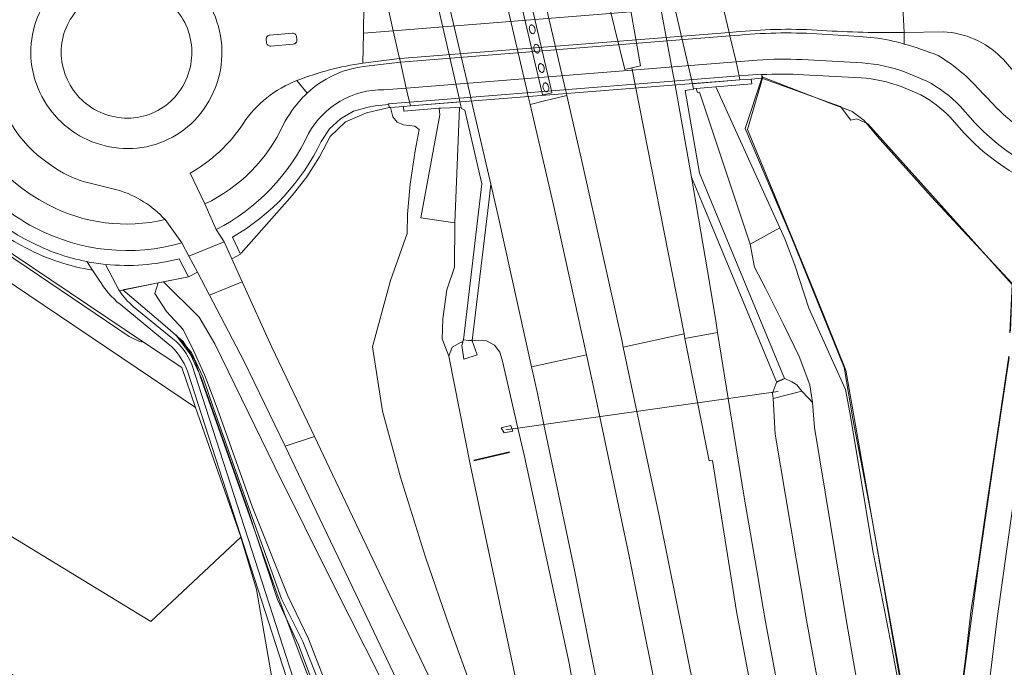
# Model space of a CAD drawing. Header units: metres. Extents: x 197700 to 204338, y 317132 to 325229.
# Tile 503 of 656: x 201155 to 201287, y 319936 to 320022. Entities that reach past the tile are written whole.
import ezdxf

# ---------------------------------------------------------------- set-up
doc = ezdxf.new("R2010")
doc.units = ezdxf.units.M
for name, color, linetype, lineweight in [('B-WE-FV-GELEIDING_WILDRASTER-G', 80, 'Continuous', 18), ('B-WE-GK-BESCHOEIING-G', 130, 'GK-BESCHOEIING', 35), ('B-WE-GR-GRAS-GV', 60, 'Continuous', 13), ('B-WE-IE-TERREINAFSCHEIDING_KUNSTMATIG_HEKWERK-G', 20, 'IE-TERREINAFSCHEIDING-KUNSTMATIG', 18), ('B-WE-IE-TERREINAFSCHEIDING_KUNSTMATIG_MUUR-GV', 90, 'Continuous', 18), ('B-WE-KW-KUNSTWERK_DEK-GV', 170, 'Continuous', 18), ('B-WE-KW-KUNSTWERK_DUIKER-G', 170, 'Continuous', 18), ('B-WE-KW-KUNSTWERK_PIJLER-GV', 170, 'Continuous', 18), ('B-WE-OG-TERREIN_CULTUURSCHEIDING-GV', 7, 'Continuous', 18), ('B-WE-OG-TERREIN_ERF-GV', 7, 'Continuous', 18), ('B-WE-OG-WATER_GREPPEL-GV', 160, 'Continuous', 18), ('B-WE-VH-ONVERHARD-GV', 252, 'Continuous', 18), ('B-WE-VH-VERHARDING_ASFALT-GV', 252, 'Continuous', 18), ('B-WE-VH-VERHARDING_BETON-GV', 252, 'Continuous', 18), ('B-WE-VH-VERHARDING_BETONSTRAATSTEEN-GV', 252, 'Continuous', 18), ('B-WE-VH-VERHARDING_GRASBETONSTEEN-GV', 70, 'Continuous', 18), ('B-WE-VH-VERHARDING_OPEN-GV', 252, 'Continuous', 18), ('B-WE-VH-VERHARDING_PUIN-GV', 252, 'Continuous', 18), ('B-WE-VH-VERHARDING_TEGEL-GV', 252, 'Continuous', 18)]:
    doc.layers.add(name, color=color, linetype=linetype, lineweight=lineweight)
doc.linetypes.add('GK-BESCHOEIING', pattern='A,30,-5,[1,NLCS.SHX,S=1,R=0,X=0,Y=0],-5', length=40)
doc.linetypes.add('IE-TERREINAFSCHEIDING-KUNSTMATIG', pattern='A,4,[82,NLCS.SHX,S=0.75,R=90,X=0,Y=0],4,-2', length=10)

msp = doc.modelspace()

# ---------------------------------------------------------------- linework, layer by layer
at = {"layer": 'B-WE-FV-GELEIDING_WILDRASTER-G'}
for points in [[(201254.407, 320014.819), (201254.244, 320014.945)], [(201254.407, 320014.819), (201252.369, 320007.816)], [(201254.407, 320014.819), (201262.901, 320011.52), (201262.97, 320011.495), (201266.248, 320010.292), (201266.31, 320010.244), (201267.905, 320009.013), (201269.656, 320006.948), (201269.677, 320006.924), (201276.844, 319998.897), (201287.679, 319987.27), (201287.458, 319980.908)], [(201279.742, 319897.793), (201279.033, 319901.612), (201276.362, 319915.568), (201274.186, 319926.661), (201271.976, 319939.08), (201269.598, 319952.203), (201267.758, 319962.802), (201265.453, 319975.676), (201261.603, 319985.311), (201258.42, 319993.144), (201252.369, 320007.816)], [(201287.275, 319977.389), (201285.345, 319964.557), (201283.121, 319949.266), (201281.186, 319934.546), (201279.628, 319922.278), (201279.435, 319916.109), (201279.395, 319913.077), (201279.553, 319910.389), (201280.258, 319905.001), (201281.116, 319899.926)]]:
    msp.add_lwpolyline(points, dxfattribs=at)
at = {"layer": 'B-WE-GK-BESCHOEIING-G'}
msp.add_lwpolyline([(201215.822, 319963.629), (201220.596, 319964.758)], dxfattribs=at)
at = {"layer": 'B-WE-GR-GRAS-GV'}
for points in [[(201178.154, 320018.706, 0.2046261), (201175.047, 320024.847)], [(201162.684, 320023.573, 0.1993448), (201160.786, 320017.303)], [(201286.225, 320017.445, 0.1880426), (201278.471, 320020.861)], [(201273.262, 320019.237, -0.0242112), (201277.816, 320017.699)], [(201175.936, 320012.19, 0.1992099), (201178.154, 320018.706)], [(201277.816, 320017.699, -0.0703038), (201283.011, 320013.45)], [(201160.786, 320017.303, 0.1930871), (201163.816, 320011.495)], [(201288.338, 320014.977, 0.0402945), (201286.225, 320017.445)], [(201159.003, 320003.323, -0.2036497), (201151.638, 320015.047)], [(201146.843, 320014.775, 0.2462747), (201158.953, 319997.809)], [(201192.203, 320014.359, 0.1544324), (201185.061, 320008.67)], [(201192.835, 320011.94, -0.0190575), (201193.564, 320012.681)], [(201163.816, 320011.495, 0.1916897), (201170.023, 320009.347)], [(201170.023, 320009.347, 0.203357), (201175.936, 320012.19)], [(201190.38, 320008.473, -0.0673666), (201192.835, 320011.94)], [(201285.195, 320011.152, 0.0879691), (201292.693, 320005.651)], [(201185.061, 320008.67, -0.1186931), (201177.933, 320001.991)], [(201179.922, 319997.898, 0.1771001), (201190.38, 320008.473)], [(201164.441, 320000.698, -0.0971196), (201160.017, 320002.636)], [(201174.598, 319995.795, 0.1373082), (201168.338, 319999.73)], [(201158.953, 319997.809, 0.1813971), (201174.598, 319995.795)]]:
    msp.add_lwpolyline(points, format="xyb", dxfattribs=at)
for points in [[(201278.471, 320020.861), (201273.253, 320020.778)], [(201273.253, 320020.778), (201273.262, 320019.237)], [(201193.564, 320012.681), (201192.203, 320014.359)], [(201283.011, 320013.45), (201285.195, 320011.152)], [(201160.017, 320002.636), (201159.003, 320003.323)], [(201177.933, 320001.991), (201179.922, 319997.898)], [(201168.338, 319999.73), (201164.441, 320000.698)]]:
    msp.add_lwpolyline(points, dxfattribs=at)
at = {"layer": 'B-WE-IE-TERREINAFSCHEIDING_KUNSTMATIG_HEKWERK-G'}
for points in [[(201038.928, 320017.028), (201060.561, 320002.741), (201086.665, 319985.736), (201091.745, 319992.432), (201112.949, 319979.13), (201133.045, 319966.528), (201153.886, 319953.637), (201172.701, 319942.149), (201184.707, 319953.401)], [(201288.264, 319791.179), (201288.257, 319791.413), (201291.093, 319831.416), (201283.893, 319874.722), (201279.408, 319898.998), (201274.614, 319924.539), (201272.994, 319932.767), (201268.944, 319955.996), (201266.406, 319969.181), (201265.247, 319976.042), (201258.142, 319993.631), (201252.016, 320007.972), (201254.246, 320014.67)], [(201254.246, 320014.67), (201263.236, 320011.442), (201264.748, 320010.91), (201266.151, 320009.096), (201266.923, 320009.26), (201268.429, 320008.569), (201287.666, 319987.142), (201287.38, 319980.697)], [(201204.507, 320010.755), (201201.497, 320010.045), (201198.671, 320008.856), (201196.647, 320006.893), (201195.226, 320004.193), (201193.522, 320001.493), (201191.557, 319999.032), (201184.754, 319991.319)], [(201171.743, 319979.438), (201141.927, 319999.447)], [(201177.719, 319988.165), (201168.985, 319986.402), (201174.282, 319981.887), (201177.002, 319979.514), (201178.578, 319976.965), (201179.435, 319974.494), (201185.347, 319957.745), (201189.503, 319945.922), (201192.759, 319937.264), (201198.156, 319923.206), (201200.044, 319917.625)], [(201176.82, 319976.031), (201171.743, 319979.438)], [(201287.243, 319977.568), (201283.946, 319955.357), (201283.081, 319949.417), (201282.15, 319943.409), (201281.499, 319937.509), (201280.739, 319931.706), (201280.065, 319926.285), (201279.469, 319922.051), (201279.364, 319919.051), (201279.33, 319915.897), (201279.3, 319912.862), (201279.814, 319907.331), (201281.204, 319898.398), (201282.309, 319892.368), (201283.639, 319887.026), (201285.387, 319880.042), (201291.602, 319870.389)], [(201178.681, 319970.732), (201176.82, 319976.031)], [(201184.7, 319953.423), (201178.681, 319970.732)], [(201184.707, 319953.401), (201184.7, 319953.423)], [(201191.491, 319919.56), (201186.802, 319946.432), (201184.707, 319953.401)]]:
    msp.add_lwpolyline(points, dxfattribs=at)
at = {"layer": 'B-WE-IE-TERREINAFSCHEIDING_KUNSTMATIG_MUUR-GV'}
for points in [[(201250.825, 320016.868), (201250.004, 320020.332), (201249.895, 320020.792), (201249.016, 320024.502), (201248.136, 320028.212), (201247.995, 320028.968), (201241.637, 320028.462), (201245.002, 320013.942), (201251.335, 320014.441), (201251.219, 320014.994)], [(201205.907, 320017.306), (201206.014, 320016.83), (201206.797, 320013.359), (201207.247, 320011.482), (201207.367, 320010.98), (201213.967, 320011.501), (201213.888, 320011.844), (201213.855, 320011.991), (201210.651, 320025.983), (201210.606, 320026.179), (201210.528, 320026.52), (201203.94, 320025.989), (201204.059, 320025.475), (201204.246, 320024.67), (201205.072, 320021.009)], [(201251.335, 320014.441), (201251.219, 320014.994), (201207.247, 320011.482), (201207.367, 320010.98)], [(201254.242, 320015.159), (201254.241, 320015.235), (201251.219, 320014.994), (201251.335, 320014.441), (201252.858, 320014.561), (201254.246, 320014.67), (201254.244, 320014.945)], [(201252.858, 320014.561), (201251.335, 320014.441), (201245.002, 320013.942), (201245.162, 320013.25), (201245.51, 320013.281), (201248.14, 320013.513), (201252.934, 320013.935)], [(201256.658, 319994.684), (201248.14, 320013.513), (201245.51, 320013.281), (201245.682, 320012.78), (201245.961, 320012.807), (201252.7, 319992.511)], [(201207.247, 320011.482), (201204.447, 320011.258), (201204.46, 320011.149), (201204.507, 320010.755), (201204.686, 320010.769), (201206.424, 320010.906), (201207.367, 320010.98)], [(201207.367, 320010.98), (201206.424, 320010.906), (201206.483, 320010.259), (201211.185, 320010.664), (201211.391, 320010.682), (201213.887, 320010.781), (201214.129, 320010.791), (201213.967, 320011.501)], [(201213.887, 320010.781), (201211.391, 320010.682), (201211.185, 320010.664), (201211.282, 320009.783), (201208.751, 319996.019), (201213.263, 319995.375)]]:
    msp.add_lwpolyline(points, close=True, dxfattribs=at)
at = {"layer": 'B-WE-KW-KUNSTWERK_DEK-GV'}
msp.add_lwpolyline([(201251.335, 320014.441), (201251.219, 320014.994), (201250.825, 320016.868), (201250.004, 320020.332), (201249.895, 320020.792), (201249.016, 320024.502), (201248.136, 320028.212), (201247.995, 320028.968), (201247.895, 320029.502), (201203.94, 320025.989), (201204.059, 320025.475), (201204.246, 320024.67), (201205.072, 320021.009), (201205.907, 320017.306), (201206.014, 320016.83), (201206.797, 320013.359), (201207.247, 320011.482), (201207.367, 320010.98)], close=True, dxfattribs=at)
at = {"layer": 'B-WE-KW-KUNSTWERK_DUIKER-G'}
msp.add_lwpolyline([(201220.074, 319967.735), (201256.44, 319972.83)], dxfattribs=at)
at = {"layer": 'B-WE-KW-KUNSTWERK_PIJLER-GV'}
for points in [[(201223.26, 320021.553, 0.0751943), (201223.225, 320021.355)], [(201223.358, 320021.715, 0.0996431), (201223.26, 320021.553)], [(201223.478, 320021.784, 0.1550074), (201223.358, 320021.715)], [(201223.617, 320021.776, 0.1438227), (201223.478, 320021.784)], [(201223.777, 320021.674, 0.0994335), (201223.617, 320021.776)], [(201223.896, 320021.512, 0.0815743), (201223.777, 320021.674)], [(201223.981, 320021.286, 0.0668943), (201223.896, 320021.512)], [(201223.225, 320021.355, 0.0626881), (201223.25, 320021.115)], [(201223.25, 320021.115, 0.0651874), (201223.335, 320020.888)], [(201223.335, 320020.888, 0.0789386), (201223.454, 320020.727)], [(201223.454, 320020.727, 0.1083259), (201223.614, 320020.625)], [(201223.614, 320020.625, 0.1509133), (201223.753, 320020.616)], [(201223.753, 320020.616, 0.1481879), (201223.873, 320020.686)], [(201223.873, 320020.686, 0.1051219), (201223.971, 320020.848)], [(201223.971, 320020.848, 0.0764352), (201224.006, 320021.045)], [(201224.006, 320021.045, 0.0620042), (201223.981, 320021.286)], [(201223.866, 320018.973, 0.0751943), (201223.831, 320018.775)], [(201223.963, 320019.135, 0.1044513), (201223.866, 320018.973)], [(201224.084, 320019.204, 0.1576128), (201223.963, 320019.135)], [(201224.222, 320019.196, 0.1452847), (201224.084, 320019.204)], [(201224.382, 320019.094, 0.1051061), (201224.222, 320019.196)], [(201224.501, 320018.932, 0.0815743), (201224.382, 320019.094)], [(201224.586, 320018.706, 0.0668943), (201224.501, 320018.932)], [(201223.831, 320018.775, 0.0626881), (201223.856, 320018.535)], [(201223.856, 320018.535, 0.0614151), (201223.94, 320018.308)], [(201223.94, 320018.308, 0.0709055), (201224.059, 320018.147)], [(201224.059, 320018.147, 0.1083259), (201224.219, 320018.045)], [(201224.219, 320018.045, 0.1509133), (201224.358, 320018.036)], [(201224.358, 320018.036, 0.1481879), (201224.478, 320018.106)], [(201224.478, 320018.106, 0.1141515), (201224.576, 320018.268)], [(201224.576, 320018.268, 0.0769283), (201224.611, 320018.466)], [(201224.611, 320018.466, 0.0626881), (201224.586, 320018.706)], [(201224.471, 320016.393, 0.0751943), (201224.436, 320016.195)], [(201224.436, 320016.195, 0.0626881), (201224.461, 320015.955)], [(201224.569, 320016.555, 0.1086828), (201224.471, 320016.393)], [(201224.689, 320016.624, 0.1550074), (201224.569, 320016.555)], [(201224.828, 320016.616, 0.1438227), (201224.689, 320016.624)], [(201224.987, 320016.514, 0.1027333), (201224.828, 320016.616)], [(201225.107, 320016.352, 0.0773561), (201224.987, 320016.514)], [(201225.191, 320016.126, 0.0630984), (201225.107, 320016.352)], [(201224.461, 320015.955, 0.0614151), (201224.545, 320015.728)], [(201224.545, 320015.728, 0.0747005), (201224.665, 320015.567)], [(201224.665, 320015.567, 0.1116442), (201224.824, 320015.465)], [(201224.824, 320015.465, 0.1509133), (201224.963, 320015.456)], [(201224.963, 320015.456, 0.1481879), (201225.083, 320015.526)], [(201225.083, 320015.526, 0.1141515), (201225.181, 320015.688)], [(201225.181, 320015.688, 0.0769283), (201225.216, 320015.886)], [(201225.216, 320015.886, 0.0626881), (201225.191, 320016.126)], [(201225.076, 320013.813, 0.0751943), (201225.041, 320013.615)], [(201225.041, 320013.615, 0.0626881), (201225.066, 320013.375)], [(201225.174, 320013.975, 0.1086828), (201225.076, 320013.813)], [(201225.294, 320014.044, 0.1550074), (201225.174, 320013.975)], [(201225.433, 320014.036, 0.1438227), (201225.294, 320014.044)], [(201225.592, 320013.934, 0.1027333), (201225.433, 320014.036)], [(201225.712, 320013.772, 0.0773561), (201225.592, 320013.934)], [(201225.796, 320013.546, 0.0630984), (201225.712, 320013.772)], [(201225.066, 320013.375, 0.0651874), (201225.151, 320013.148)], [(201225.151, 320013.148, 0.0789386), (201225.27, 320012.987)], [(201225.27, 320012.987, 0.0607713), (201225.364, 320012.915)], [(201225.364, 320012.915, 0.0365365), (201225.43, 320012.885)], [(201225.43, 320012.885, 0.1524737), (201225.568, 320012.876)], [(201225.568, 320012.876, 0.1351879), (201225.684, 320012.941)], [(201225.684, 320012.941, 0.2), (201225.689, 320012.946)], [(201225.689, 320012.946, 0.1044513), (201225.786, 320013.108)], [(201225.786, 320013.108, 0.0769283), (201225.821, 320013.306)], [(201225.821, 320013.306, 0.0626881), (201225.796, 320013.546)]]:
    msp.add_lwpolyline(points, format="xyb", dxfattribs=at)
at = {"layer": 'B-WE-OG-TERREIN_CULTUURSCHEIDING-GV'}
for points in [[(201127.329, 320028.659), (201125.926, 320026.685), (201125.624, 320026.259), (201137.429, 320018.578), (201131.473, 320009.538), (201129.906, 320007.151), (201169.788, 319980.19), (201171.2, 319979.524), (201171.743, 319979.438), (201176.82, 319976.031), (201178.681, 319970.732), (201184.7, 319953.423), (201184.707, 319953.401), (201186.802, 319946.432), (201191.491, 319919.56), (201191.649, 319905.31), (201196.442, 319902.325), (201195.035, 319899.888), (201200.472, 319896.611), (201208.523, 319891.466)], [(201274.186, 319926.661), (201271.976, 319939.08), (201269.598, 319952.203), (201267.758, 319962.802), (201265.453, 319975.676), (201261.603, 319985.311), (201258.42, 319993.144), (201252.369, 320007.816), (201254.407, 320014.819), (201254.244, 320014.945), (201254.246, 320014.67), (201252.858, 320014.561), (201252.934, 320013.935), (201248.14, 320013.513), (201256.658, 319994.684), (201257.315, 319993.236), (201258.645, 319989.728), (201260.546, 319983.957), (201263.805, 319976.755), (201265.422, 319973.117), (201265.989, 319970.049), (201267.255, 319962.596), (201269.059, 319951.559), (201271.517, 319939.091), (201273.776, 319926.936)], [(201254.242, 320015.159), (201254.244, 320014.945), (201254.407, 320014.819), (201262.901, 320011.52), (201262.97, 320011.495), (201266.248, 320010.292), (201266.31, 320010.244), (201267.905, 320009.013), (201269.656, 320006.948), (201269.677, 320006.924), (201276.844, 319998.897), (201287.679, 319987.27)], [(201267.503, 320014.724), (201259.845, 320015.144)], [(201287.679, 319987.27), (201276.844, 319998.897), (201269.677, 320006.924), (201269.656, 320006.948), (201267.905, 320009.013), (201266.31, 320010.244), (201266.248, 320010.292), (201262.97, 320011.495), (201262.901, 320011.52), (201254.407, 320014.819), (201252.369, 320007.816), (201258.42, 319993.144), (201261.603, 319985.311), (201265.453, 319975.676), (201267.758, 319962.802), (201269.598, 319952.203), (201271.976, 319939.08), (201274.186, 319926.661)], [(201275.466, 320012.462), (201272.854, 320013.552)], [(201281.233, 320007.396), (201279.383, 320009.455)], [(201164.937, 319989.04), (201164.164, 319990.193)], [(201166.664, 319989.822), (201168.45, 319986.426), (201168.522, 319986.308), (201173.675, 319987.349), (201174.372, 319987.489), (201177.719, 319988.165), (201176.496, 319990.564)], [(201165.822, 319987.721), (201164.937, 319989.04)], [(201175.034, 319979.227), (201168.588, 319984.489)], [(201295.056, 319865.058), (201285.395, 319880.444), (201282.34, 319892.686), (201281.116, 319899.926), (201280.258, 319905.001), (201279.553, 319910.389), (201279.395, 319913.077), (201279.435, 319916.109), (201279.628, 319922.278), (201281.186, 319934.546), (201283.121, 319949.266), (201285.345, 319964.557), (201287.275, 319977.389)], [(201287.275, 319977.389), (201285.345, 319964.557), (201283.121, 319949.266), (201281.186, 319934.546), (201279.628, 319922.278), (201279.435, 319916.109), (201279.395, 319913.077), (201279.553, 319910.389), (201280.258, 319905.001), (201281.116, 319899.926), (201282.34, 319892.686), (201285.395, 319880.444), (201295.056, 319865.058)], [(201195.91, 319918.805), (201177.591, 319975.548)], [(201283.837, 319927.564), (201285.691, 319942.557), (201287.784, 319957.537), (201289.999, 319972.54)]]:
    msp.add_lwpolyline(points, dxfattribs=at)
for points in [[(201259.845, 320015.144, 0.0294497), (201254.242, 320015.159)], [(201272.854, 320013.552, 0.073302), (201267.503, 320014.724)], [(201279.383, 320009.455, 0.0799218), (201275.466, 320012.462)], [(201290.449, 320000.647, -0.0961271), (201281.233, 320007.396)], [(201144.985, 320001.788, 0.1296856), (201156.101, 319991.974)], [(201156.101, 319991.974, -0.1296856), (201144.985, 320001.788)], [(201156.557, 319992.864, -0.1291401), (201145.857, 320002.284)], [(201164.164, 319990.193, -0.0725784), (201156.557, 319992.864)], [(201156.101, 319991.974, 0.080973), (201164.937, 319989.04)], [(201164.937, 319989.04, -0.080973), (201156.101, 319991.974)], [(201176.496, 319990.564, -0.0890502), (201166.664, 319989.822)], [(201168.588, 319984.489, -0.0880162), (201165.822, 319987.721)], [(201177.591, 319975.548, 0.1262575), (201175.034, 319979.227)]]:
    msp.add_lwpolyline(points, format="xyb", dxfattribs=at)
at = {"layer": 'B-WE-OG-TERREIN_ERF-GV'}
msp.add_lwpolyline([(201028.589, 320000.665), (201028.759, 320000.558), (201031.412, 319998.699), (201035.794, 320005.601), (201039.383, 320003.241), (201041.306, 320001.978), (201044.096, 320000.143), (201046.152, 320003.001), (201097.297, 319970.834), (201119.044, 319957.157), (201187.066, 319914.375), (201191.491, 319919.56), (201186.802, 319946.432), (201184.707, 319953.401), (201172.701, 319942.149), (201153.886, 319953.637), (201133.045, 319966.528), (201112.949, 319979.13), (201091.745, 319992.432), (201086.665, 319985.736), (201060.561, 320002.741), (201038.928, 320017.028), (201032.894, 320007.508)], close=True, dxfattribs=at)
msp.add_lwpolyline([(201153.886, 319953.637), (201172.701, 319942.149), (201184.707, 319953.401), (201184.7, 319953.423), (201178.681, 319970.732), (201170.894, 319975.957), (201156.425, 319985.697), (201131.273, 320002.644)], dxfattribs=at)
at = {"layer": 'B-WE-OG-WATER_GREPPEL-GV'}
for points in [[(201230, 319928.272), (201228.547, 319936.555), (201222.587, 319964.175), (201221.707, 319967.951), (201219.625, 319976.879), (201219.282, 319978.084), (201218.596, 319979.055), (201217.495, 319979.626), (201215.969, 319979.677), (201215.614, 319979.625), (201216.248, 319977.738), (201214.496, 319977.155), (201214.224, 319979.009), (201214.339, 319979.44), (201214.149, 319979.413), (201212.92, 319978.782), (201212.478, 319977.565), (201215.389, 319962.901), (201221.415, 319934.409)], [(201268.888, 319922.91), (201265.581, 319942.138), (201261.282, 319968.049), (201261.034, 319971.391), (201260.513, 319971.965), (201259.59, 319972.878), (201255.761, 319971.917), (201256.063, 319967.171), (201260.211, 319942.336), (201264.06, 319921.424)]]:
    msp.add_lwpolyline(points, dxfattribs=at)
msp.add_lwpolyline([(201219.479, 319967.974), (201220.777, 319968.303), (201221.014, 319967.555), (201219.845, 319967.334)], close=True, dxfattribs=at)
at = {"layer": 'B-WE-VH-ONVERHARD-GV'}
for points in [[(201245.311, 319932.592), (201240.538, 319956.23), (201237.588, 319970.182), (201235.77, 319978.781), (201235.617, 319979.502), (201230.389, 320003.039), (201228.221, 320012.389), (201226.178, 320011.887), (201225.446, 320011.707), (201223.321, 320011.184), (201226.414, 319997.94), (201230.867, 319977.724), (201231.578, 319974.495), (201232.628, 319969.485), (201236.576, 319950.649), (201241.413, 319926.636)], [(201264.06, 319921.424), (201260.211, 319942.336), (201256.063, 319967.171), (201255.761, 319971.917), (201255.706, 319972.628), (201255.892, 319973.267), (201256.203, 319974.061), (201257.332, 319974.565), (201258.288, 319974.15), (201258.919, 319973.719), (201259.59, 319972.878), (201260.513, 319971.965), (201261.034, 319971.391), (201260.686, 319973.741), (201259.229, 319977.505), (201257.14, 319981.822), (201254.761, 319986.627), (201253.303, 319989.447), (201252.7, 319992.511), (201245.961, 320012.807), (201245.682, 320012.78), (201245.51, 320013.281), (201245.162, 320013.25), (201245.169, 320013.221), (201244.013, 320013.015), (201245.935, 320001.999), (201257.292, 319974.602), (201256.212, 319974.142), (201246.217, 319998.248), (201244.891, 320001.445), (201247.32, 319987.112), (201248.106, 319982.284), (201248.358, 319980.72), (201249.783, 319971.895), (201251.904, 319958.758), (201253.806, 319947.658), (201254.29, 319944.694), (201254.883, 319941.398), (201256.08, 319935.024)], [(201204.46, 320011.149), (201202.661, 320010.974), (201201.691, 320010.817), (201199.752, 320010.255), (201198.008, 320009.272), (201196.549, 320007.903), (201195.447, 320006.248)], [(201216.329, 319931.091), (201212.508, 319941.546), (201209.384, 319950.706), (201206.03, 319961.415), (201203.621, 319970.199), (201202.302, 319978.802), (201204.711, 319987.652), (201206.9, 319993.963), (201206.959, 319996.525), (201207.327, 320000.542), (201207.965, 320004.958), (201208.532, 320007.822), (201207.955, 320008.26), (201206.449, 320008.449), (201205.581, 320008.811), (201205.019, 320009.535), (201204.686, 320010.769), (201204.507, 320010.755), (201204.46, 320011.149)], [(201221.415, 319934.409), (201215.389, 319962.901), (201212.478, 319977.565), (201211.598, 319979.864), (201211.692, 319982.536), (201212.218, 319986.414), (201213.217, 319989.445), (201213.263, 319995.375), (201208.751, 319996.019), (201211.282, 320009.783), (201211.185, 320010.664), (201206.483, 320010.259), (201206.424, 320010.906), (201204.686, 320010.769), (201205.019, 320009.535), (201205.581, 320008.811), (201206.449, 320008.449), (201207.955, 320008.26), (201208.532, 320007.822), (201207.965, 320004.958), (201207.327, 320000.542), (201206.959, 319996.525), (201206.9, 319993.963), (201204.711, 319987.652), (201202.302, 319978.802), (201203.621, 319970.199), (201206.03, 319961.415), (201209.384, 319950.706), (201212.508, 319941.546), (201216.329, 319931.091)], [(201233.936, 319925.434), (201229.237, 319949.01), (201225.169, 319968.437), (201224.304, 319972.568), (201223.517, 319976.139), (201219.033, 319996.49), (201218.106, 320000.537), (201217.816, 319998.11), (201215.613, 319979.642), (201215.089, 319979.673), (201215.614, 319979.625), (201215.969, 319979.677), (201217.495, 319979.626), (201218.596, 319979.055), (201219.282, 319978.084), (201219.625, 319976.879), (201221.707, 319967.951), (201222.587, 319964.175), (201228.547, 319936.555), (201230, 319928.272)], [(201183.584, 319993.438), (201184.668, 319991.185), (201183.495, 319990.573), (201184.904, 319987.471), (201188.849, 319978.784), (201194.543, 319966.844), (201196.972, 319961.751), (201205.471, 319943.909), (201216.006, 319921.913)], [(201212.262, 319920.177), (201201.547, 319942.714), (201193.32, 319959.944), (201190.622, 319965.542), (201185.137, 319976.921), (201180.54, 319985.708), (201178.944, 319988.758), (201177.719, 319988.165), (201174.372, 319987.489), (201179.164, 319982.793), (201181.263, 319979.215), (201189.243, 319962.794), (201197.242, 319946.674), (201205.315, 319930.76)], [(201197.763, 319929.505), (201193.752, 319939.841), (201190.986, 319945.547), (201186.227, 319957.502), (201181.557, 319970.606), (201179.913, 319974.99), (201178.437, 319978.242), (201177.003, 319981.109), (201174.782, 319983.542), (201173.229, 319985.925), (201173.675, 319987.349), (201168.522, 319986.308)], [(201205.315, 319930.76), (201197.242, 319946.674), (201189.243, 319962.794), (201181.263, 319979.215), (201179.164, 319982.793), (201174.372, 319987.489), (201173.675, 319987.349), (201173.229, 319985.925), (201174.782, 319983.542), (201177.003, 319981.109), (201178.437, 319978.242), (201179.913, 319974.99), (201181.557, 319970.606), (201186.227, 319957.502), (201190.986, 319945.547), (201193.752, 319939.841), (201197.763, 319929.505)], [(201170.366, 319984.191), (201175.658, 319979.892)], [(201197.033, 319929.262), (201192.97, 319939.462), (201190.127, 319945.182), (201185.786, 319957.323), (201181.122, 319970.487), (201179.623, 319974.803), (201178.115, 319978.055), (201176.052, 319980.411), (201177.985, 319977.785), (201179.423, 319974.699), (201180.968, 319970.297), (201185.61, 319957.232), (201189.596, 319945.085), (201192.395, 319939.009), (201196.159, 319929.103)], [(201196.159, 319929.103), (201192.395, 319939.009), (201189.596, 319945.085), (201185.61, 319957.232), (201180.968, 319970.297), (201179.423, 319974.699), (201177.985, 319977.785), (201176.052, 319980.411), (201178.115, 319978.055), (201179.623, 319974.803), (201181.122, 319970.487), (201185.786, 319957.323), (201190.127, 319945.182), (201192.97, 319939.462), (201197.033, 319929.262)], [(201178.161, 319976.465), (201196.914, 319918.439)]]:
    msp.add_lwpolyline(points, dxfattribs=at)
for points in [[(201214.129, 320010.791), (201213.887, 320010.781), (201213.263, 319995.375), (201213.217, 319989.445), (201212.218, 319986.414), (201211.692, 319982.536), (201211.598, 319979.864), (201212.478, 319977.565), (201212.92, 319978.782), (201214.149, 319979.413), (201214.339, 319979.44), (201214.416, 319979.732), (201214.43, 319979.731), (201216.882, 320000.579), (201214.61, 320010.396), (201214.164, 320010.64)], [(201270.471, 319915.918), (201275.743, 319917.149), (201273.776, 319926.936), (201271.517, 319939.091), (201269.059, 319951.559), (201267.255, 319962.596), (201265.989, 319970.049), (201265.422, 319973.117), (201263.805, 319976.755), (201260.546, 319983.957), (201258.645, 319989.728), (201257.315, 319993.236), (201256.658, 319994.684), (201252.7, 319992.511), (201253.303, 319989.447), (201254.761, 319986.627), (201257.14, 319981.822), (201259.229, 319977.505), (201260.686, 319973.741), (201261.034, 319971.391), (201261.282, 319968.049), (201265.581, 319942.138), (201268.888, 319922.91)]]:
    msp.add_lwpolyline(points, close=True, dxfattribs=at)
for points in [[(201195.447, 320006.248, -0.1527648), (201183.584, 319993.438)], [(201168.522, 319986.308, 0.0805502), (201170.366, 319984.191)], [(201175.658, 319979.892, -0.1301267), (201178.161, 319976.465)]]:
    msp.add_lwpolyline(points, format="xyb", dxfattribs=at)
at = {"layer": 'B-WE-VH-VERHARDING_ASFALT-GV'}
for points in [[(201223.321, 320011.184), (201223.082, 320012.218), (201223.002, 320012.568), (201222.966, 320012.723), (201219.737, 320026.71), (201219.696, 320026.888), (201219.615, 320027.238), (201217.995, 320034.254), (201212.487, 320057.895), (201208.649, 320075.211), (201201.288, 320073.59), (201205.171, 320056.011), (201210.288, 320034.048), (201212.017, 320026.638), (201212.097, 320026.295), (201212.142, 320026.102), (201215.405, 320012.116), (201215.439, 320011.967), (201215.52, 320011.623), (201218.106, 320000.537), (201219.033, 319996.49), (201223.517, 319976.139), (201230.867, 319977.724), (201226.414, 319997.94)], [(201248.136, 320028.212), (201204.246, 320024.67), (201205.072, 320021.009), (201249.016, 320024.502)], [(201205.907, 320017.306), (201206.005, 320017.318), (201249.895, 320020.792), (201249.016, 320024.502), (201205.072, 320021.009)], [(201201.018, 320016.691), (201205.907, 320017.306), (201205.072, 320021.009), (201201.083, 320020.692)], [(201206.014, 320016.83), (201206.797, 320013.359), (201250.825, 320016.868), (201250.004, 320020.332), (201206.06, 320016.835)], [(201182.469, 319992.831), (201177.773, 319990.927), (201178.944, 319988.758), (201180.54, 319985.708), (201184.904, 319987.471), (201183.495, 319990.573)], [(201190.622, 319965.542), (201194.543, 319966.844), (201188.849, 319978.784), (201184.904, 319987.471), (201180.54, 319985.708), (201185.137, 319976.921)], [(201262.498, 319881.931), (201262.667, 319881), (201266.038, 319881.621), (201264.849, 319888.139), (201260.508, 319911.783), (201256.08, 319935.024), (201254.883, 319941.398), (201254.29, 319944.694), (201253.806, 319947.658), (201251.904, 319958.758), (201249.783, 319971.895), (201248.358, 319980.72), (201244.003, 319979.929), (201247.215, 319963.577), (201247.66, 319963.646), (201250.882, 319943.493)], [(201237.588, 319970.182), (201240.538, 319956.23), (201245.311, 319932.592), (201249.76, 319909.491), (201254.072, 319886.078), (201255.07, 319880.583), (201262.498, 319881.931), (201250.882, 319943.493), (201247.66, 319963.646), (201247.215, 319963.577), (201244.003, 319979.929), (201243.885, 319980.53), (201235.77, 319978.781)], [(201225.169, 319968.437), (201229.237, 319949.01), (201233.936, 319925.434), (201237.613, 319906.271), (201238.644, 319900.9), (201242.274, 319880.732), (201242.7, 319878.339), (201250.127, 319879.686), (201249.747, 319881.771), (201245.902, 319902.833), (201241.413, 319926.636), (201236.576, 319950.649), (201232.628, 319969.485), (201231.578, 319974.495), (201230.867, 319977.724), (201223.517, 319976.139), (201224.304, 319972.568)], [(201194.543, 319966.844), (201190.622, 319965.542), (201193.32, 319959.944), (201201.547, 319942.714), (201212.262, 319920.177), (201225.855, 319891.29), (201232.148, 319876.5), (201232.714, 319874.981), (201236.814, 319875.978), (201236.031, 319878.075), (201229.621, 319893.128), (201216.006, 319921.913), (201205.471, 319943.909), (201196.972, 319961.751)]]:
    msp.add_lwpolyline(points, close=True, dxfattribs=at)
for points in [[(201236.042, 320027.763), (201238.064, 320016.308), (201236.908, 320016.05), (201243.885, 319980.53), (201244.003, 319979.929), (201248.358, 319980.72), (201248.106, 319982.284), (201247.32, 319987.112), (201244.891, 320001.445), (201242.681, 320013.759), (201242.615, 320014.127), (201242.584, 320014.298), (201242.432, 320015.144), (201239.993, 320028.331)], [(201224.806, 320027.115), (201228.049, 320013.131), (201228.085, 320012.972), (201228.168, 320012.618), (201228.221, 320012.389), (201230.389, 320003.039), (201235.617, 319979.502), (201235.77, 319978.781), (201243.885, 319980.53), (201236.908, 320016.05), (201235.97, 320015.84), (201233.194, 320027.092)], [(201269.594, 320025.821), (201269.578, 320026.068), (201249.016, 320024.502), (201249.895, 320020.792), (201251.338, 320020.906)], [(201283.022, 320025.389), (201273.041, 320025.054), (201273.251, 320020.778), (201273.253, 320020.778), (201278.471, 320020.861)], [(201201.018, 320016.691), (201201.083, 320020.692), (201201.145, 320024.487)], [(201201.145, 320024.487), (201201.083, 320020.692), (201205.072, 320021.009), (201204.246, 320024.67)], [(201273.251, 320020.778), (201273.041, 320025.054), (201270.641, 320024.888)], [(201188.603, 320020.421), (201191.599, 320020.671)], [(201192.153, 320020.175), (201192.176, 320019.984), (201192.198, 320019.792)], [(201251.343, 320020.439), (201250.004, 320020.332), (201250.825, 320016.868), (201253.643, 320017.086)], [(201267.285, 320020.241), (201262.298, 320020.575)], [(201188.127, 320019.442), (201188.104, 320019.845)], [(201191.718, 320019.227), (201188.703, 320018.97)], [(201203.811, 320013.137), (201206.797, 320013.359), (201206.014, 320016.83), (201201.11, 320016.241)], [(201259.656, 320017.154), (201267.643, 320016.71)], [(201273.546, 320015.438), (201276.3, 320014.3)], [(201285.195, 320011.152), (201283.011, 320013.45)], [(201280.751, 320010.93), (201282.741, 320008.693)], [(201159.003, 320003.323), (201160.017, 320002.636)], [(201174.598, 319995.795), (201176.854, 319992.707), (201177.773, 319990.927), (201182.469, 319992.831), (201181.432, 319994.479), (201179.922, 319997.898), (201177.933, 320001.991)], [(201164.441, 320000.698), (201168.338, 319999.73)], [(201179.922, 319997.898), (201181.432, 319994.479)], [(201176.854, 319992.707), (201174.598, 319995.795)], [(201289.999, 319972.54), (201287.784, 319957.537), (201285.691, 319942.557), (201283.837, 319927.564)]]:
    msp.add_lwpolyline(points, dxfattribs=at)
for points in [[(201177.569, 320028.009, -0.2053891), (201182.159, 320019.04)], [(201156.75, 320016.853, -0.1994022), (201159.444, 320025.98)], [(201188.104, 320019.845, -0.4478896), (201188.603, 320020.421)], [(201191.599, 320020.671, -0.4530167), (201192.153, 320020.175)], [(201251.338, 320020.906, -0.0399099), (201262.264, 320021.056)], [(201262.298, 320020.575, 0.0381627), (201251.343, 320020.439)], [(201262.264, 320021.056, 0.0185808), (201273.251, 320020.778)], [(201271.243, 320019.767, 0.0309248), (201267.285, 320020.241)], [(201278.471, 320020.861, -0.1880426), (201286.225, 320017.445)], [(201182.159, 320019.04, -0.1992594), (201178.939, 320009.494)], [(201188.703, 320018.97, -0.4157276), (201188.127, 320019.442)], [(201192.198, 320019.792, -0.4154996), (201191.718, 320019.227)], [(201273.262, 320019.237, 0.0108022), (201271.243, 320019.767)], [(201277.816, 320017.699, 0.0242112), (201273.262, 320019.237)], [(201283.011, 320013.45, 0.0703038), (201277.816, 320017.699)], [(201161.173, 320008.427, -0.1907411), (201156.75, 320016.853)], [(201192.203, 320014.359, -0.0575339), (201201.018, 320016.691)], [(201201.11, 320016.241, 0.1582655), (201193.564, 320012.681)], [(201253.643, 320017.086, -0.0382437), (201259.656, 320017.154)], [(201267.643, 320016.71, -0.0749385), (201273.546, 320015.438)], [(201286.225, 320017.445, -0.0402945), (201288.338, 320014.977)], [(201151.638, 320015.047, 0.2036497), (201159.003, 320003.323)], [(201143.277, 320014.472, 0.245451), (201157.273, 319994.7)], [(201158.953, 319997.809, -0.2462747), (201146.843, 320014.775)], [(201185.061, 320008.67, -0.1544324), (201192.203, 320014.359)], [(201276.3, 320014.3, -0.075407), (201280.751, 320010.93)], [(201193.564, 320012.681, 0.0190575), (201192.835, 320011.94)], [(201193.763, 320007.303, -0.2760721), (201203.811, 320013.137)], [(201192.835, 320011.94, 0.0673666), (201190.38, 320008.473)], [(201292.693, 320005.651, -0.0879691), (201285.195, 320011.152)], [(201170.273, 320005.304, -0.192589), (201161.173, 320008.427)], [(201178.939, 320009.494, -0.2035138), (201170.273, 320005.304)], [(201177.933, 320001.991, 0.1186931), (201185.061, 320008.67)], [(201190.38, 320008.473, -0.1771001), (201179.922, 319997.898)], [(201282.741, 320008.693, 0.1092603), (201292.529, 320001.926)], [(201181.432, 319994.479, 0.1655792), (201193.763, 320007.303)], [(201160.017, 320002.636, 0.0971196), (201164.441, 320000.698)], [(201168.338, 319999.73, -0.1373082), (201174.598, 319995.795)], [(201174.598, 319995.795, -0.1813971), (201158.953, 319997.809)], [(201157.273, 319994.7, 0.1947445), (201176.854, 319992.707)]]:
    msp.add_lwpolyline(points, format="xyb", dxfattribs=at)
at = {"layer": 'B-WE-VH-VERHARDING_BETON-GV'}
for points in [[(201182.159, 320019.04, 0.2053891), (201177.569, 320028.009)], [(201159.444, 320025.98, 0.1994022), (201156.75, 320016.853)], [(201175.047, 320024.847, -0.2046261), (201178.154, 320018.706)], [(201160.786, 320017.303, -0.1993448), (201162.684, 320023.573)], [(201223.225, 320021.355, -0.0751943), (201223.26, 320021.553)], [(201223.26, 320021.553, -0.0996431), (201223.358, 320021.715)], [(201223.358, 320021.715, -0.1550074), (201223.478, 320021.784)], [(201223.478, 320021.784, -0.1438227), (201223.617, 320021.776)], [(201223.617, 320021.776, -0.0994335), (201223.777, 320021.674)], [(201223.777, 320021.674, -0.0815743), (201223.896, 320021.512)], [(201223.896, 320021.512, -0.0668943), (201223.981, 320021.286)], [(201223.25, 320021.115, -0.0626881), (201223.225, 320021.355)], [(201223.335, 320020.888, -0.0651874), (201223.25, 320021.115)], [(201223.454, 320020.727, -0.0789386), (201223.335, 320020.888)], [(201223.614, 320020.625, -0.1083259), (201223.454, 320020.727)], [(201223.753, 320020.616, -0.1509133), (201223.614, 320020.625)], [(201223.873, 320020.686, -0.1481879), (201223.753, 320020.616)], [(201223.971, 320020.848, -0.1051219), (201223.873, 320020.686)], [(201224.006, 320021.045, -0.0764352), (201223.971, 320020.848)], [(201223.981, 320021.286, -0.0620042), (201224.006, 320021.045)], [(201262.264, 320021.056, 0.0399099), (201251.338, 320020.906)], [(201251.343, 320020.439, -0.0381627), (201262.298, 320020.575)], [(201273.251, 320020.778, -0.0185808), (201262.264, 320021.056)], [(201267.285, 320020.241, -0.0309248), (201271.243, 320019.767)], [(201178.939, 320009.494, 0.1992594), (201182.159, 320019.04)], [(201223.831, 320018.775, -0.0751943), (201223.866, 320018.973)], [(201223.866, 320018.973, -0.1044513), (201223.963, 320019.135)], [(201223.963, 320019.135, -0.1576128), (201224.084, 320019.204)], [(201224.084, 320019.204, -0.1452847), (201224.222, 320019.196)], [(201224.222, 320019.196, -0.1051061), (201224.382, 320019.094)], [(201224.382, 320019.094, -0.0815743), (201224.501, 320018.932)], [(201224.501, 320018.932, -0.0668943), (201224.586, 320018.706)], [(201271.243, 320019.767, -0.0108022), (201273.262, 320019.237)], [(201178.154, 320018.706, -0.1992099), (201175.936, 320012.19)], [(201223.856, 320018.535, -0.0626881), (201223.831, 320018.775)], [(201223.94, 320018.308, -0.0614151), (201223.856, 320018.535)], [(201224.059, 320018.147, -0.0709055), (201223.94, 320018.308)], [(201224.219, 320018.045, -0.1083259), (201224.059, 320018.147)], [(201224.358, 320018.036, -0.1509133), (201224.219, 320018.045)], [(201224.478, 320018.106, -0.1481879), (201224.358, 320018.036)], [(201224.576, 320018.268, -0.1141515), (201224.478, 320018.106)], [(201224.611, 320018.466, -0.0769283), (201224.576, 320018.268)], [(201224.586, 320018.706, -0.0626881), (201224.611, 320018.466)], [(201156.75, 320016.853, 0.1907411), (201161.173, 320008.427)], [(201163.816, 320011.495, -0.1930871), (201160.786, 320017.303)], [(201201.018, 320016.691, 0.0575339), (201192.203, 320014.359)], [(201193.564, 320012.681, -0.1582655), (201201.11, 320016.241)], [(201224.436, 320016.195, -0.0751943), (201224.471, 320016.393)], [(201224.461, 320015.955, -0.0626881), (201224.436, 320016.195)], [(201224.471, 320016.393, -0.1086828), (201224.569, 320016.555)], [(201224.569, 320016.555, -0.1550074), (201224.689, 320016.624)], [(201224.689, 320016.624, -0.1438227), (201224.828, 320016.616)], [(201224.828, 320016.616, -0.1027333), (201224.987, 320016.514)], [(201224.987, 320016.514, -0.0773561), (201225.107, 320016.352)], [(201225.107, 320016.352, -0.0630984), (201225.191, 320016.126)], [(201224.545, 320015.728, -0.0614151), (201224.461, 320015.955)], [(201224.665, 320015.567, -0.0747005), (201224.545, 320015.728)], [(201224.824, 320015.465, -0.1116442), (201224.665, 320015.567)], [(201224.963, 320015.456, -0.1509133), (201224.824, 320015.465)], [(201225.083, 320015.526, -0.1481879), (201224.963, 320015.456)], [(201225.181, 320015.688, -0.1141515), (201225.083, 320015.526)], [(201225.216, 320015.886, -0.0769283), (201225.181, 320015.688)], [(201225.191, 320016.126, -0.0626881), (201225.216, 320015.886)], [(201225.041, 320013.615, -0.0751943), (201225.076, 320013.813)], [(201225.066, 320013.375, -0.0626881), (201225.041, 320013.615)], [(201225.076, 320013.813, -0.1086828), (201225.174, 320013.975)], [(201225.174, 320013.975, -0.1550074), (201225.294, 320014.044)], [(201225.294, 320014.044, -0.1438227), (201225.433, 320014.036)], [(201225.433, 320014.036, -0.1027333), (201225.592, 320013.934)], [(201225.592, 320013.934, -0.0773561), (201225.712, 320013.772)], [(201225.712, 320013.772, -0.0630984), (201225.796, 320013.546)], [(201225.151, 320013.148, -0.0651874), (201225.066, 320013.375)], [(201225.27, 320012.987, -0.0789386), (201225.151, 320013.148)], [(201225.364, 320012.915, -0.0607713), (201225.27, 320012.987)], [(201225.43, 320012.885, -0.0365365), (201225.364, 320012.915)], [(201225.568, 320012.876, -0.1524737), (201225.43, 320012.885)], [(201225.684, 320012.941, -0.1351879), (201225.568, 320012.876)], [(201225.689, 320012.946, -0.2), (201225.684, 320012.941)], [(201225.786, 320013.108, -0.1044513), (201225.689, 320012.946)], [(201225.821, 320013.306, -0.0769283), (201225.786, 320013.108)], [(201225.796, 320013.546, -0.0626881), (201225.821, 320013.306)], [(201170.023, 320009.347, -0.1916897), (201163.816, 320011.495)], [(201175.936, 320012.19, -0.203357), (201170.023, 320009.347)], [(201161.173, 320008.427, 0.192589), (201170.273, 320005.304)], [(201170.273, 320005.304, 0.2035138), (201178.939, 320009.494)]]:
    msp.add_lwpolyline(points, format="xyb", dxfattribs=at)
for points in [[(201224.881, 320012.877), (201224.918, 320012.721), (201224.984, 320012.437), (201225.263, 320012.503), (201226.001, 320012.679), (201226.251, 320012.739), (201226.231, 320012.825), (201226.194, 320012.982), (201222.932, 320026.966), (201222.892, 320027.137), (201222.834, 320027.385), (201222.56, 320027.32), (201221.902, 320027.163), (201221.567, 320027.083), (201221.578, 320027.035), (201221.619, 320026.86)], [(201249.895, 320020.792), (201206.005, 320017.318), (201205.907, 320017.306), (201206.014, 320016.83), (201206.06, 320016.835), (201250.004, 320020.332)], [(201207.247, 320011.482), (201251.219, 320014.994), (201250.825, 320016.868), (201206.797, 320013.359)], [(201214.43, 319979.731), (201214.416, 319979.732), (201214.339, 319979.44), (201214.224, 319979.009), (201214.496, 319977.155), (201216.248, 319977.738), (201215.614, 319979.625), (201215.089, 319979.673)], [(201255.761, 319971.917), (201259.59, 319972.878), (201258.919, 319973.719), (201258.288, 319974.15), (201257.332, 319974.565), (201256.203, 319974.061), (201255.892, 319973.267), (201255.706, 319972.628)], [(201219.479, 319967.974), (201219.845, 319967.334), (201221.014, 319967.555), (201220.777, 319968.303)]]:
    msp.add_lwpolyline(points, close=True, dxfattribs=at)
for points in [[(201251.338, 320020.906), (201249.895, 320020.792), (201250.004, 320020.332), (201251.343, 320020.439)], [(201262.298, 320020.575), (201267.285, 320020.241)], [(201273.262, 320019.237), (201273.253, 320020.778), (201273.251, 320020.778)], [(201205.907, 320017.306), (201201.018, 320016.691)], [(201201.11, 320016.241), (201206.014, 320016.83), (201205.907, 320017.306)], [(201192.203, 320014.359), (201193.564, 320012.681)]]:
    msp.add_lwpolyline(points, dxfattribs=at)
at = {"layer": 'B-WE-VH-VERHARDING_BETONSTRAATSTEEN-GV'}
for points in [[(201188.603, 320020.421, 0.4478896), (201188.104, 320019.845)], [(201192.153, 320020.175, 0.4530167), (201191.599, 320020.671)], [(201188.127, 320019.442, 0.4157276), (201188.703, 320018.97)], [(201191.718, 320019.227, 0.4154996), (201192.198, 320019.792)]]:
    msp.add_lwpolyline(points, format="xyb", dxfattribs=at)
for points in [[(201191.599, 320020.671), (201188.603, 320020.421)], [(201192.198, 320019.792), (201192.176, 320019.984), (201192.153, 320020.175)], [(201188.104, 320019.845), (201188.127, 320019.442)], [(201188.703, 320018.97), (201191.718, 320019.227)]]:
    msp.add_lwpolyline(points, dxfattribs=at)
at = {"layer": 'B-WE-VH-VERHARDING_GRASBETONSTEEN-GV'}
for points in [[(201237.856, 320039.834), (201239.596, 320030.48), (201239.899, 320028.84), (201239.968, 320028.469), (201239.993, 320028.331), (201242.432, 320015.144), (201242.584, 320014.298), (201242.615, 320014.127), (201242.681, 320013.759), (201244.891, 320001.445), (201246.217, 319998.248), (201256.212, 319974.142), (201257.292, 319974.602), (201245.935, 320001.999), (201244.013, 320013.015), (201245.169, 320013.221), (201245.162, 320013.25), (201245.002, 320013.942), (201241.637, 320028.462), (201241.4, 320029.483), (201241.011, 320029.431), (201239.089, 320040.173), (201243.578, 320068.559), (201242.358, 320068.739)], [(201223.082, 320012.218), (201223.321, 320011.184), (201225.446, 320011.707), (201226.178, 320011.887), (201228.221, 320012.389), (201228.168, 320012.618), (201228.085, 320012.972), (201228.049, 320013.131), (201224.806, 320027.115), (201224.767, 320027.283), (201224.684, 320027.638), (201224.501, 320028.431), (201222.414, 320027.921), (201221.755, 320027.761), (201219.615, 320027.238), (201219.696, 320026.888), (201219.737, 320026.71), (201222.966, 320012.723), (201223.002, 320012.568)], [(201224.881, 320012.877), (201221.619, 320026.86), (201221.578, 320027.035), (201221.567, 320027.083), (201221.902, 320027.163), (201222.56, 320027.32), (201222.834, 320027.385), (201222.892, 320027.137), (201222.932, 320026.966), (201226.194, 320012.982), (201226.231, 320012.825), (201226.251, 320012.739), (201226.001, 320012.679), (201225.263, 320012.503), (201224.984, 320012.437), (201224.918, 320012.721)], [(201236.042, 320027.763), (201233.194, 320027.092), (201235.97, 320015.84), (201236.908, 320016.05), (201238.064, 320016.308)]]:
    msp.add_lwpolyline(points, close=True, dxfattribs=at)
msp.add_lwpolyline([(201210.651, 320025.983), (201213.855, 320011.991), (201213.888, 320011.844), (201213.967, 320011.501), (201214.129, 320010.791), (201214.164, 320010.64), (201214.61, 320010.396), (201216.882, 320000.579), (201214.43, 319979.731), (201215.089, 319979.673), (201215.613, 319979.642), (201217.816, 319998.11), (201218.106, 320000.537), (201215.52, 320011.623), (201215.439, 320011.967), (201215.405, 320012.116), (201212.142, 320026.102)], dxfattribs=at)
at = {"layer": 'B-WE-VH-VERHARDING_OPEN-GV'}
msp.add_lwpolyline([(201131.273, 320002.644), (201156.425, 319985.697), (201170.894, 319975.957), (201178.681, 319970.732), (201176.82, 319976.031), (201171.743, 319979.438), (201171.2, 319979.524), (201169.788, 319980.19), (201129.906, 320007.151)], dxfattribs=at)
at = {"layer": 'B-WE-VH-VERHARDING_PUIN-GV'}
for points in [[(201166.664, 319989.822, -0.0227734), (201164.164, 319990.193)], [(201165.822, 319987.721, 0.0880162), (201168.588, 319984.489)], [(201170.366, 319984.191, -0.0805502), (201168.522, 319986.308)], [(201178.161, 319976.465, 0.1301267), (201175.658, 319979.892)], [(201175.034, 319979.227, -0.1262575), (201177.591, 319975.548)]]:
    msp.add_lwpolyline(points, format="xyb", dxfattribs=at)
for points in [[(201164.164, 319990.193), (201164.937, 319989.04)], [(201164.937, 319989.04), (201165.822, 319987.721)], [(201168.522, 319986.308), (201168.45, 319986.426), (201166.664, 319989.822)], [(201168.588, 319984.489), (201175.034, 319979.227)], [(201175.658, 319979.892), (201170.366, 319984.191)], [(201177.591, 319975.548), (201195.91, 319918.805)], [(201196.914, 319918.439), (201178.161, 319976.465)]]:
    msp.add_lwpolyline(points, dxfattribs=at)
at = {"layer": 'B-WE-VH-VERHARDING_TEGEL-GV'}
for points in [[(201253.643, 320017.086), (201250.825, 320016.868), (201251.219, 320014.994)], [(201267.643, 320016.71), (201259.656, 320017.154)], [(201251.219, 320014.994), (201254.241, 320015.235), (201254.242, 320015.159)], [(201259.845, 320015.144), (201267.503, 320014.724)], [(201276.3, 320014.3), (201273.546, 320015.438)], [(201195.447, 320006.248), (201196.549, 320007.903), (201198.008, 320009.272), (201199.752, 320010.255), (201201.691, 320010.817), (201202.661, 320010.974), (201204.46, 320011.149), (201204.447, 320011.258), (201207.247, 320011.482), (201206.797, 320013.359), (201203.811, 320013.137)], [(201272.854, 320013.552), (201275.466, 320012.462)], [(201282.741, 320008.693), (201280.751, 320010.93)], [(201279.383, 320009.455), (201281.233, 320007.396)], [(201181.432, 319994.479), (201182.469, 319992.831), (201183.495, 319990.573), (201184.668, 319991.185), (201183.584, 319993.438)], [(201177.773, 319990.927), (201176.854, 319992.707)], [(201176.496, 319990.564), (201177.719, 319988.165), (201178.944, 319988.758), (201177.773, 319990.927)]]:
    msp.add_lwpolyline(points, dxfattribs=at)
for points in [[(201259.656, 320017.154, 0.0382437), (201253.643, 320017.086)], [(201273.546, 320015.438, 0.0749385), (201267.643, 320016.71)], [(201254.242, 320015.159, -0.0294497), (201259.845, 320015.144)], [(201157.273, 319994.7, -0.245451), (201143.277, 320014.472)], [(201267.503, 320014.724, -0.073302), (201272.854, 320013.552)], [(201280.751, 320010.93, 0.075407), (201276.3, 320014.3)], [(201203.811, 320013.137, 0.2760721), (201193.763, 320007.303)], [(201275.466, 320012.462, -0.0799218), (201279.383, 320009.455)], [(201292.529, 320001.926, -0.1092603), (201282.741, 320008.693)], [(201193.763, 320007.303, -0.1655792), (201181.432, 319994.479)], [(201281.233, 320007.396, 0.0961271), (201290.449, 320000.647)], [(201183.584, 319993.438, 0.1527648), (201195.447, 320006.248)], [(201145.857, 320002.284, 0.1291401), (201156.557, 319992.864)], [(201176.854, 319992.707, -0.1947445), (201157.273, 319994.7)], [(201156.557, 319992.864, 0.0725784), (201164.164, 319990.193)], [(201164.164, 319990.193, 0.0227734), (201166.664, 319989.822)], [(201166.664, 319989.822, 0.0890502), (201176.496, 319990.564)]]:
    msp.add_lwpolyline(points, format="xyb", dxfattribs=at)

doc.saveas('drawing.dxf')
